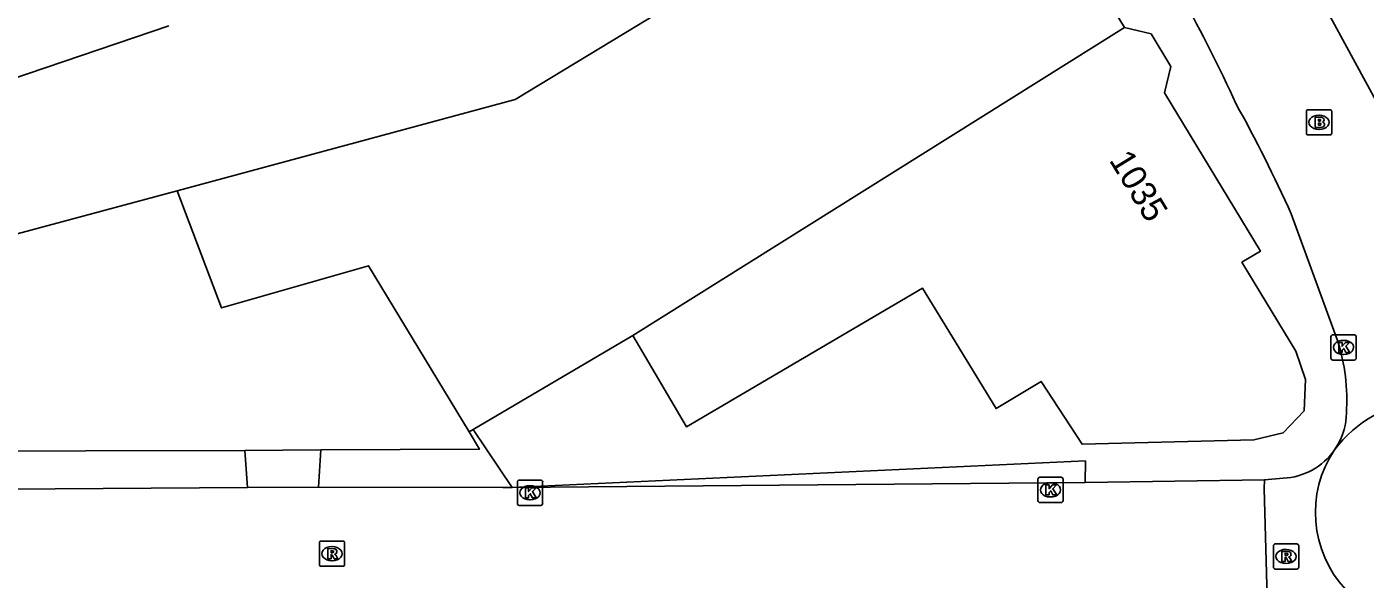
# Model space of a CAD drawing. Extents: x 157321 to 158827, y 386650 to 388532.
# Drawn here: x 158518.5 to 158571.5, y 387598.3 to 387620.1 of the extents above; entities that cross this region are included whole.
import ezdxf

# ---------------------------------------------------------------- set-up
doc = ezdxf.new("R2010")
doc.units = 0
for name, color, linetype in [('IMGEO_Brandkraan', 7, 'Continuous'), ('IMGEO_Hek', 7, 'Continuous'), ('IMGEO_Kolk', 7, 'Continuous'), ('IMGEO_Pand', 7, 'Continuous'), ('IMGEO_Pand_nummerreeks', 7, 'Continuous'), ('IMGEO_Rijbaan_lokaal_gesloten', 7, 'Continuous'), ('IMGEO_Rijbaan_lokaal_open', 7, 'Continuous'), ('IMGEO_Rioolput', 7, 'Continuous'), ('IMGEO_Voetpad_open', 7, 'Continuous')]:
    doc.layers.add(name, color=color, linetype=linetype)

msp = doc.modelspace()

# ---------------------------------------------------------------- linework, layer by layer
at = {"layer": 'IMGEO_Brandkraan'}
for p, q in [((158569.157, 387615.928), (158569.157, 387616.78)), ((158569.232, 387616.854), (158570.084, 387616.854)), ((158569.645, 387616.634), (158569.67, 387616.634)), ((158570.158, 387616.78), (158570.158, 387615.928)), ((158569.668, 387616.074), (158569.643, 387616.074)), ((158570.084, 387615.854), (158569.232, 387615.854))]:
    msp.add_line(p, q, dxfattribs=at)
for points in [[(158569.157, 387615.928), (158569.157, 387616.78)], [(158569.232, 387616.854), (158570.084, 387616.854)], [(158569.505, 387616.554), (158569.505, 387616.154), (158569.718, 387616.154)], [(158569.736, 387616.554), (158569.505, 387616.554)], [(158569.684, 387616.473), (158569.63, 387616.473), (158569.63, 387616.397)], [(158569.63, 387616.397), (158569.683, 387616.397)], [(158570.158, 387616.78), (158570.158, 387615.928)], [(158569.692, 387616.321), (158569.63, 387616.321), (158569.63, 387616.24)], [(158569.63, 387616.24), (158569.692, 387616.24)], [(158570.084, 387615.854), (158569.232, 387615.854)]]:
    msp.add_lwpolyline(points, dxfattribs=at)
for centre, radius, start, end in [((158569.234, 387616.778), 0.0765, 91.552, 178.448), ((158569.234, 387616.778), 0.0765, 91.552, 178.448), ((158569.685, 387616.435), 0.0379, 267.8285, 90.9355), ((158569.74, 387616.409), 0.145, 59.4692, 91.5367), ((158569.765, 387616.456), 0.0922, 285.5137, 58.1501), ((158570.082, 387616.778), 0.0765, 1.552, 88.448), ((158570.082, 387616.778), 0.0765, 1.552, 88.448), ((158569.234, 387615.93), 0.0765, 181.552, 268.448), ((158569.234, 387615.93), 0.0765, 181.552, 268.448), ((158569.693, 387616.28), 0.0404, 269.8759, 90.5077), ((158569.724, 387616.405), 0.251, 268.6676, 293.5347), ((158569.77, 387616.264), 0.105, 301.3115, 78.989), ((158570.082, 387615.93), 0.0765, 271.552, 358.448), ((158570.082, 387615.93), 0.0765, 271.552, 358.448)]:
    msp.add_arc(centre, radius, start, end, dxfattribs=at)
for centre, major_axis, ratio, start_param, end_param in [((158569.644, 387616.354), (-0.387, 0.002), 0.722429, 4.712389, 7.853982), ((158569.669, 387616.354), (-0.39, 0.002), 0.717154, 1.570796, 4.712389)]:
    msp.add_ellipse(centre, major_axis=major_axis, ratio=ratio, start_param=start_param, end_param=end_param, dxfattribs=at)
at = {"layer": 'IMGEO_Hek'}
msp.add_lwpolyline([(158536.392, 387603.403), (158535.982, 387604.099)], dxfattribs=at)
at = {"layer": 'IMGEO_Kolk'}
for p, q in [((158570.202, 387607.937), (158571.054, 387607.937)), ((158570.127, 387607.011), (158570.127, 387607.863)), ((158570.615, 387607.717), (158570.64, 387607.717)), ((158571.128, 387607.863), (158571.128, 387607.011)), ((158571.054, 387606.937), (158570.202, 387606.937)), ((158570.638, 387607.157), (158570.613, 387607.157)), ((158537.895, 387601.253), (158537.895, 387602.105)), ((158537.97, 387602.179), (158538.822, 387602.179)), ((158538.896, 387602.105), (158538.896, 387601.253)), ((158558.517, 387601.367), (158558.517, 387602.219)), ((158558.592, 387602.293), (158559.444, 387602.293)), ((158559.518, 387602.219), (158559.518, 387601.367)), ((158538.383, 387601.959), (158538.408, 387601.959)), ((158559.005, 387602.073), (158559.03, 387602.073)), ((158538.822, 387601.179), (158537.97, 387601.179)), ((158538.406, 387601.399), (158538.381, 387601.399)), ((158559.444, 387601.293), (158558.592, 387601.293)), ((158559.028, 387601.513), (158559.003, 387601.513))]:
    msp.add_line(p, q, dxfattribs=at)
for points in [[(158570.202, 387607.937), (158571.054, 387607.937)], [(158570.127, 387607.011), (158570.127, 387607.863)], [(158570.448, 387607.637), (158570.571, 387607.637), (158570.571, 387607.486), (158570.701, 387607.637), (158570.865, 387607.637), (158570.719, 387607.486), (158570.872, 387607.237), (158570.72, 387607.237), (158570.635, 387607.401), (158570.571, 387607.334), (158570.571, 387607.237), (158570.448, 387607.237), (158570.448, 387607.637)], [(158571.128, 387607.863), (158571.128, 387607.011)], [(158571.054, 387606.937), (158570.202, 387606.937)], [(158537.895, 387601.253), (158537.895, 387602.105)], [(158537.97, 387602.179), (158538.822, 387602.179)], [(158538.896, 387602.105), (158538.896, 387601.253)], [(158558.517, 387601.367), (158558.517, 387602.219)], [(158558.592, 387602.293), (158559.444, 387602.293)], [(158559.518, 387602.219), (158559.518, 387601.367)], [(158538.216, 387601.879), (158538.339, 387601.879), (158538.339, 387601.728), (158538.469, 387601.879), (158538.633, 387601.879), (158538.487, 387601.728), (158538.64, 387601.479), (158538.488, 387601.479), (158538.403, 387601.643), (158538.339, 387601.576), (158538.339, 387601.479), (158538.216, 387601.479), (158538.216, 387601.879)], [(158558.838, 387601.993), (158558.961, 387601.993), (158558.961, 387601.842), (158559.091, 387601.993), (158559.255, 387601.993), (158559.109, 387601.842), (158559.262, 387601.593), (158559.11, 387601.593), (158559.025, 387601.757), (158558.961, 387601.69), (158558.961, 387601.593), (158558.838, 387601.593), (158558.838, 387601.993)], [(158538.822, 387601.179), (158537.97, 387601.179)], [(158559.444, 387601.293), (158558.592, 387601.293)]]:
    msp.add_lwpolyline(points, dxfattribs=at)
for centre, start, end in [((158570.204, 387607.861), 91.552, 178.448), ((158570.204, 387607.861), 91.552, 178.448), ((158571.052, 387607.861), 1.552, 88.448), ((158571.052, 387607.861), 1.552, 88.448), ((158570.204, 387607.013), 181.552, 268.448), ((158570.204, 387607.013), 181.552, 268.448), ((158571.052, 387607.013), 271.552, 358.448), ((158571.052, 387607.013), 271.552, 358.448), ((158537.972, 387602.103), 91.552, 178.448), ((158537.972, 387602.103), 91.552, 178.448), ((158538.82, 387602.103), 1.552, 88.448), ((158538.82, 387602.103), 1.552, 88.448), ((158558.594, 387602.217), 91.552, 178.448), ((158558.594, 387602.217), 91.552, 178.448), ((158559.442, 387602.217), 1.552, 88.448), ((158559.442, 387602.217), 1.552, 88.448), ((158537.972, 387601.255), 181.552, 268.448), ((158537.972, 387601.255), 181.552, 268.448), ((158538.82, 387601.255), 271.552, 358.448), ((158538.82, 387601.255), 271.552, 358.448), ((158558.594, 387601.369), 181.552, 268.448), ((158558.594, 387601.369), 181.552, 268.448), ((158559.442, 387601.369), 271.552, 358.448), ((158559.442, 387601.369), 271.552, 358.448)]:
    msp.add_arc(centre, 0.0765, start, end, dxfattribs=at)
for centre, major_axis, ratio, start_param, end_param in [((158570.614, 387607.437), (-0.387, 0.002), 0.722429, 4.712389, 7.853982), ((158570.639, 387607.437), (-0.39, 0.002), 0.717154, 1.570796, 4.712389), ((158538.382, 387601.679), (-0.387, 0.002), 0.722429, 4.712389, 7.853982), ((158538.407, 387601.679), (-0.39, 0.002), 0.717154, 1.570796, 4.712389), ((158559.004, 387601.793), (-0.387, 0.002), 0.722429, 4.712389, 7.853982), ((158559.029, 387601.793), (-0.39, 0.002), 0.717154, 1.570796, 4.712389)]:
    msp.add_ellipse(centre, major_axis=major_axis, ratio=ratio, start_param=start_param, end_param=end_param, dxfattribs=at)
at = {"layer": 'IMGEO_Pand'}
for points in [[(158524.416, 387613.638), (158537.803, 387617.254), (158548.317, 387623.638), (158549.602, 387621.486), (158556.306, 387625.44), (158558.066, 387626.491)], [(158558.066, 387626.491), (158561.949, 387620.108)], [(158524.082, 387620.172), (158508.051, 387614.739)], [(158561.949, 387620.108), (158563, 387619.854), (158563.784, 387618.569), (158563.533, 387617.529), (158567.333, 387611.249), (158566.6, 387610.813), (158568.742, 387607.285), (158569.125, 387606.166), (158569.065, 387604.929), (158568.233, 387604.05), (158567.074, 387603.775), (158560.268, 387603.606), (158558.645, 387606.091), (158556.861, 387605.014), (158553.943, 387609.787), (158544.592, 387604.294), (158542.465, 387607.91)], [(158561.949, 387620.108), (158542.465, 387607.91)], [(158508.037, 387609.247), (158524.416, 387613.638)], [(158524.416, 387613.638), (158526.167, 387609.006), (158531.998, 387610.673), (158535.982, 387604.099)], [(158542.465, 387607.91), (158536.142, 387604.193)], [(158535.982, 387604.099), (158536.142, 387604.193)]]:
    msp.add_lwpolyline(points, dxfattribs=at)
at = {"layer": 'IMGEO_Rijbaan_lokaal_gesloten'}
for points in [[(158560.39, 387602.085), (158537.688, 387601.895)], [(158567.494, 387602.194), (158560.39, 387602.085)], [(158567.617, 387597.051), (158567.486, 387601.854), (158567.494, 387602.194)], [(158527.198, 387601.884), (158508.127, 387601.762)], [(158530.012, 387601.902), (158527.198, 387601.884)], [(158537.688, 387601.895), (158537.318, 387601.895), (158530.012, 387601.902)]]:
    msp.add_lwpolyline(points, dxfattribs=at)
at = {"layer": 'IMGEO_Rijbaan_lokaal_open'}
for points in [[(158575.693, 387608.747), (158574.25, 387612.073), (158573.263, 387614.324), (158572.395, 387616.327), (158568.469, 387623.544), (158565.611, 387628.774), (158563.277, 387632.656), (158559.979, 387637.836), (158552.406, 387649.892), (158546.754, 387658.957), (158540.036, 387669.734), (158526.94, 387690.536), (158513.479, 387712.119), (158507.38, 387721.854), (158500, 387733.78), (158498.673, 387735.925)], [(158568.559, 387612.726), (158570.385, 387607.715)], [(158570.399, 387603.587), (158570.267, 387603.376)], [(158567.494, 387602.194), (158568.241, 387602.253)]]:
    msp.add_lwpolyline(points, dxfattribs=at)
for centre, radius, start, end in [((158513.912, 387593.159), 57.657, 24.53007, 33.8696), ((158514.156, 387588.148), 59.697, 24.31216, 29.00659), ((158563.1, 387605.35), 7.659, 356.1517, 17.9856), ((158574.223, 387600.416), 4.941, 94.9272, 143.2013), ((158568.125, 387604.883), 2.617, 330.3176, 358.9704), ((158568.102, 387604.893), 2.643, 273.013, 324.9857), ((158573.979, 387600.893), 4.466, 146.2202, 222.8517)]:
    msp.add_arc(centre, radius, start, end, dxfattribs=at)
at = {"layer": 'IMGEO_Rioolput'}
for p, q in [((158530.049, 387598.841), (158530.049, 387599.693)), ((158530.124, 387599.767), (158530.976, 387599.767)), ((158530.537, 387599.547), (158530.562, 387599.547)), ((158531.05, 387599.693), (158531.05, 387598.841)), ((158567.85, 387598.73), (158567.85, 387599.582)), ((158567.925, 387599.656), (158568.777, 387599.656)), ((158568.338, 387599.436), (158568.363, 387599.436)), ((158568.851, 387599.582), (158568.851, 387598.73)), ((158530.56, 387598.987), (158530.535, 387598.987)), ((158530.976, 387598.767), (158530.124, 387598.767)), ((158568.777, 387598.656), (158567.925, 387598.656)), ((158568.361, 387598.876), (158568.336, 387598.876))]:
    msp.add_line(p, q, dxfattribs=at)
for points in [[(158530.049, 387598.841), (158530.049, 387599.693)], [(158530.124, 387599.767), (158530.976, 387599.767)], [(158530.638, 387599.465), (158530.386, 387599.467), (158530.386, 387599.067)], [(158531.05, 387599.693), (158531.05, 387598.841)], [(158567.85, 387598.73), (158567.85, 387599.582)], [(158567.925, 387599.656), (158568.777, 387599.656)], [(158568.851, 387599.582), (158568.851, 387598.73)], [(158530.386, 387599.067), (158530.51, 387599.067), (158530.51, 387599.229), (158530.521, 387599.229)], [(158530.564, 387599.386), (158530.51, 387599.386), (158530.51, 387599.305)], [(158530.51, 387599.305), (158530.562, 387599.305)], [(158530.568, 387599.2), (158530.639, 387599.067), (158530.779, 387599.067), (158530.714, 387599.193)], [(158568.439, 387599.354), (158568.187, 387599.356), (158568.187, 387598.956)], [(158568.187, 387598.956), (158568.311, 387598.956), (158568.311, 387599.118), (158568.322, 387599.118)], [(158568.365, 387599.275), (158568.311, 387599.275), (158568.311, 387599.194)], [(158568.311, 387599.194), (158568.363, 387599.194)], [(158568.369, 387599.089), (158568.44, 387598.956), (158568.58, 387598.956), (158568.515, 387599.082)], [(158530.976, 387598.767), (158530.124, 387598.767)], [(158568.777, 387598.656), (158567.925, 387598.656)]]:
    msp.add_lwpolyline(points, dxfattribs=at)
for centre, radius, start, end in [((158530.126, 387599.691), 0.0765, 91.552, 178.448), ((158530.126, 387599.691), 0.0765, 91.552, 178.448), ((158530.637, 387599.355), 0.109, 350.3612, 89.416), ((158530.974, 387599.691), 0.0765, 1.552, 88.448), ((158530.974, 387599.691), 0.0765, 1.552, 88.448), ((158567.927, 387599.58), 0.0765, 91.552, 178.448), ((158567.927, 387599.58), 0.0765, 91.552, 178.448), ((158568.775, 387599.58), 0.0765, 1.552, 88.448), ((158568.775, 387599.58), 0.0765, 1.552, 88.448), ((158530.52, 387599.176), 0.0533, 26.0293, 88.6989), ((158530.546, 387599.494), 0.19, 274.7715, 282.9687), ((158530.57, 387599.29), 0.0964, 77.0061, 93.1865), ((158530.584, 387599.347), 0.0378, 276.6634, 79.6772), ((158530.635, 387599.355), 0.112, 277.5842, 350.9817), ((158530.619, 387599.14), 0.108, 29.5134, 73.7905), ((158568.321, 387599.065), 0.0533, 26.0293, 88.6989), ((158568.347, 387599.383), 0.19, 274.7715, 282.9687), ((158568.371, 387599.179), 0.0964, 77.0061, 93.1865), ((158568.385, 387599.236), 0.0378, 276.6634, 79.6772), ((158568.438, 387599.244), 0.109, 350.3612, 89.416), ((158568.436, 387599.244), 0.112, 277.5842, 350.9817), ((158568.42, 387599.029), 0.108, 29.5134, 73.7905), ((158530.126, 387598.843), 0.0765, 181.552, 268.448), ((158530.126, 387598.843), 0.0765, 181.552, 268.448), ((158530.974, 387598.843), 0.0765, 271.552, 358.448), ((158530.974, 387598.843), 0.0765, 271.552, 358.448), ((158567.927, 387598.732), 0.0765, 181.552, 268.448), ((158567.927, 387598.732), 0.0765, 181.552, 268.448), ((158568.775, 387598.732), 0.0765, 271.552, 358.448), ((158568.775, 387598.732), 0.0765, 271.552, 358.448)]:
    msp.add_arc(centre, radius, start, end, dxfattribs=at)
for centre, major_axis, ratio, start_param, end_param in [((158530.536, 387599.267), (-0.387, 0.002), 0.722429, 4.712389, 7.853982), ((158530.561, 387599.267), (-0.39, 0.002), 0.717154, 1.570796, 4.712389), ((158568.337, 387599.156), (-0.387, 0.002), 0.722429, 4.712389, 7.853982), ((158568.362, 387599.156), (-0.39, 0.002), 0.717154, 1.570796, 4.712389)]:
    msp.add_ellipse(centre, major_axis=major_axis, ratio=ratio, start_param=start_param, end_param=end_param, dxfattribs=at)
at = {"layer": 'IMGEO_Voetpad_open'}
for points in [[(158535.982, 387604.099), (158536.392, 387603.403), (158530.102, 387603.378)], [(158536.142, 387604.193), (158537.688, 387601.895)], [(158527.091, 387603.352), (158508.172, 387603.309)], [(158530.102, 387603.378), (158527.091, 387603.352)], [(158527.091, 387603.352), (158527.198, 387601.884)], [(158530.012, 387601.902), (158530.102, 387603.378)], [(158537.688, 387601.895), (158560.399, 387602.94), (158560.39, 387602.085)]]:
    msp.add_lwpolyline(points, dxfattribs=at)

# ---------------------------------------------------------------- texts
at = {"layer": 'IMGEO_Pand_nummerreeks'}
msp.add_text('1035', height=1, rotation=301.4352, dxfattribs=at).set_placement((158561.317, 387614.859))

doc.saveas('drawing.dxf')
